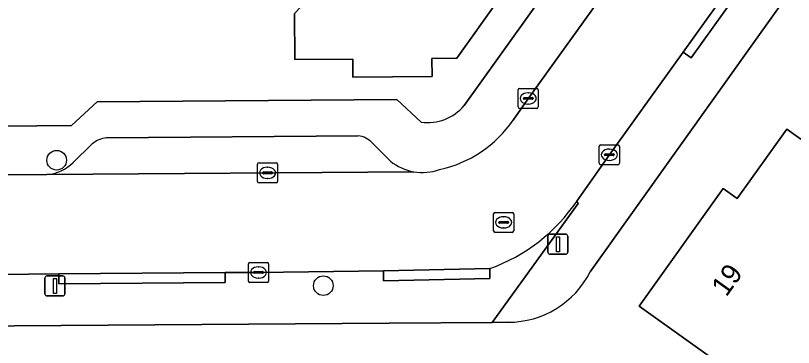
# Model space of a CAD drawing. Extents: x 157320 to 158835, y 386650 to 388491.
# Drawn here: x 158002.4 to 158041.14, y 387480.25 to 387496.8 of the extents above; entities that cross this region are included whole.
import ezdxf

# ---------------------------------------------------------------- set-up
doc = ezdxf.new("R2010")
doc.units = 0
for name, color, linetype in [('IMGEO_Boom', 7, 'Continuous'), ('IMGEO_Erf', 7, 'Continuous'), ('IMGEO_Kolk', 7, 'Continuous'), ('IMGEO_Lichtmast', 7, 'Continuous'), ('IMGEO_Pand', 7, 'Continuous'), ('IMGEO_Pand_nummerreeks', 7, 'Continuous'), ('IMGEO_Parkeervlak_open', 7, 'Continuous'), ('IMGEO_Rijbaan_lokaal_open', 7, 'Continuous'), ('IMGEO_Rioolput', 7, 'Continuous'), ('IMGEO_Voetpad_open', 7, 'Continuous')]:
    doc.layers.add(name, color=color, linetype=linetype)

msp = doc.modelspace()

# ---------------------------------------------------------------- linework, layer by layer
at = {"layer": 'IMGEO_Boom'}
for centre in [(158004.451, 387489.583), (158017.731, 387483.327)]:
    msp.add_circle(centre, 0.489, dxfattribs=at)
at = {"layer": 'IMGEO_Erf'}
for points in [[(158026.935, 387481.506), (158026.142, 387481.499), (158021.016, 387481.457), (158000, 387481.305), (157990.079, 387481.233), (157962.562, 387496.218), (157955.633, 387500), (157931.114, 387513.382), (157930.704, 387563.922)], [(157984.773, 387448.624), (158000.309, 387438.514), (158015.744, 387428.46), (158015.844, 387428.477), (158056.851, 387485.731), (158066.932, 387500.229), (158075.492, 387513.532), (158077.099, 387516.491), (158077.515, 387517.338), (158067.812, 387529.383), (158041.348, 387529.418), (158041.637, 387500), (158041.647, 387498.942), (158031.019, 387484.023)], [(158024.738, 387492.305), (158030.234, 387500), (158031.124, 387501.246)], [(158026.573, 387497.764), (158024.376, 387494.666), (158023.141, 387494.655), (158023.147, 387493.759), (158019.207, 387493.726), (158019.197, 387494.626), (158016.314, 387494.606), (158016.296, 387496.892)], [(157996.421, 387491.235), (158000, 387491.267), (158005.193, 387491.314), (158006.465, 387492.499), (158021.396, 387492.61), (158022.597, 387491.479)]]:
    msp.add_lwpolyline(points, dxfattribs=at)
msp.add_lwpolyline([(158040.81, 387491.131), (158041.502, 387490.636), (158043.538, 387493.483), (158047.594, 387490.575), (158052.264, 387487.227), (158047.608, 387480.682), (158045.9, 387481.886), (158041.932, 387476.257), (158037.534, 387479.397), (158033.464, 387482.303), (158037.646, 387488.168), (158038.337, 387487.673)], close=True, dxfattribs=at)
for centre, radius, start, end in [((158022.917, 387493.837), 2.38, 262.2687, 319.9246), ((158026.938, 387486.073), 4.567, 269.9625, 333.3292)]:
    msp.add_arc(centre, radius, start, end, dxfattribs=at)
at = {"layer": 'IMGEO_Kolk'}
for p, q in [((158027.51, 387493.164), (158028.362, 387493.164)), ((158027.435, 387492.238), (158027.435, 387493.09)), ((158027.923, 387492.944), (158027.948, 387492.944)), ((158028.436, 387493.09), (158028.436, 387492.238)), ((158027.694, 387492.658), (158027.694, 387492.67)), ((158028.132, 387492.621), (158027.734, 387492.621)), ((158027.737, 387492.707), (158028.135, 387492.707)), ((158027.946, 387492.384), (158027.921, 387492.384)), ((158028.178, 387492.67), (158028.178, 387492.658)), ((158028.362, 387492.164), (158027.51, 387492.164)), ((158031.474, 387489.43), (158031.474, 387490.282)), ((158031.549, 387490.356), (158032.401, 387490.356)), ((158031.962, 387490.136), (158031.987, 387490.136)), ((158032.475, 387490.282), (158032.475, 387489.43)), ((158031.733, 387489.85), (158031.733, 387489.862)), ((158032.171, 387489.813), (158031.773, 387489.813)), ((158031.776, 387489.899), (158032.174, 387489.899)), ((158032.217, 387489.862), (158032.217, 387489.85)), ((158014.452, 387488.528), (158014.452, 387489.38)), ((158014.527, 387489.454), (158015.379, 387489.454)), ((158015.453, 387489.38), (158015.453, 387488.528)), ((158032.401, 387489.356), (158031.549, 387489.356)), ((158031.985, 387489.576), (158031.96, 387489.576)), ((158014.711, 387488.948), (158014.711, 387488.96)), ((158015.149, 387488.911), (158014.751, 387488.911)), ((158014.754, 387488.997), (158015.152, 387488.997)), ((158014.94, 387489.234), (158014.965, 387489.234)), ((158015.195, 387488.96), (158015.195, 387488.948)), ((158014.963, 387488.674), (158014.938, 387488.674)), ((158015.379, 387488.454), (158014.527, 387488.454)), ((158014.001, 387483.561), (158014.001, 387484.413)), ((158014.076, 387484.487), (158014.928, 387484.487)), ((158014.489, 387484.267), (158014.514, 387484.267)), ((158015.002, 387484.413), (158015.002, 387483.561)), ((158014.26, 387483.981), (158014.26, 387483.993)), ((158014.698, 387483.944), (158014.3, 387483.944)), ((158014.303, 387484.03), (158014.701, 387484.03)), ((158014.744, 387483.993), (158014.744, 387483.981)), ((158014.928, 387483.487), (158014.076, 387483.487)), ((158014.512, 387483.707), (158014.487, 387483.707))]:
    msp.add_line(p, q, dxfattribs=at)
for points in [[(158027.51, 387493.164), (158028.362, 387493.164)], [(158027.435, 387492.238), (158027.435, 387493.09)], [(158028.436, 387493.09), (158028.436, 387492.238)], [(158028.362, 387492.164), (158027.51, 387492.164)], [(158031.474, 387489.43), (158031.474, 387490.282)], [(158031.549, 387490.356), (158032.401, 387490.356)], [(158032.475, 387490.282), (158032.475, 387489.43)], [(158014.452, 387488.528), (158014.452, 387489.38)], [(158014.527, 387489.454), (158015.379, 387489.454)], [(158015.453, 387489.38), (158015.453, 387488.528)], [(158032.401, 387489.356), (158031.549, 387489.356)], [(158015.379, 387488.454), (158014.527, 387488.454)], [(158014.001, 387483.561), (158014.001, 387484.413)], [(158014.076, 387484.487), (158014.928, 387484.487)], [(158015.002, 387484.413), (158015.002, 387483.561)], [(158014.928, 387483.487), (158014.076, 387483.487)]]:
    msp.add_lwpolyline(points, dxfattribs=at)
for centre, radius, start, end in [((158027.512, 387493.088), 0.0765, 91.552, 178.448), ((158027.512, 387493.088), 0.0765, 91.552, 178.448), ((158028.36, 387493.088), 0.0765, 1.552, 88.448), ((158028.36, 387493.088), 0.0765, 1.552, 88.448), ((158027.734, 387492.667), 0.0403, 85.8775, 175.7526), ((158027.731, 387492.657), 0.0366, 178.938, 274.7102), ((158028.135, 387492.664), 0.043, 264.8664, 352.4533), ((158028.139, 387492.669), 0.0386, 1.7309, 96.639), ((158027.512, 387492.24), 0.0765, 181.552, 268.448), ((158027.512, 387492.24), 0.0765, 181.552, 268.448), ((158028.36, 387492.24), 0.0765, 271.552, 358.448), ((158028.36, 387492.24), 0.0765, 271.552, 358.448), ((158031.551, 387490.28), 0.0765, 91.552, 178.448), ((158031.551, 387490.28), 0.0765, 91.552, 178.448), ((158032.399, 387490.28), 0.0765, 1.552, 88.448), ((158032.399, 387490.28), 0.0765, 1.552, 88.448), ((158031.773, 387489.859), 0.0403, 85.8775, 175.7526), ((158031.77, 387489.849), 0.0366, 178.938, 274.7102), ((158032.174, 387489.856), 0.043, 264.8664, 352.4533), ((158032.178, 387489.861), 0.0386, 1.7309, 96.639), ((158014.529, 387489.378), 0.0765, 91.552, 178.448), ((158014.529, 387489.378), 0.0765, 91.552, 178.448), ((158015.377, 387489.378), 0.0765, 1.552, 88.448), ((158015.377, 387489.378), 0.0765, 1.552, 88.448), ((158031.551, 387489.432), 0.0765, 181.552, 268.448), ((158031.551, 387489.432), 0.0765, 181.552, 268.448), ((158032.399, 387489.432), 0.0765, 271.552, 358.448), ((158032.399, 387489.432), 0.0765, 271.552, 358.448), ((158014.751, 387488.957), 0.0403, 85.8775, 175.7526), ((158014.748, 387488.947), 0.0366, 178.938, 274.7102), ((158015.152, 387488.954), 0.043, 264.8664, 352.4533), ((158015.156, 387488.959), 0.0386, 1.7309, 96.639), ((158014.529, 387488.53), 0.0765, 181.552, 268.448), ((158014.529, 387488.53), 0.0765, 181.552, 268.448), ((158015.377, 387488.53), 0.0765, 271.552, 358.448), ((158015.377, 387488.53), 0.0765, 271.552, 358.448), ((158014.078, 387484.411), 0.0765, 91.552, 178.448), ((158014.078, 387484.411), 0.0765, 91.552, 178.448), ((158014.926, 387484.411), 0.0765, 1.552, 88.448), ((158014.926, 387484.411), 0.0765, 1.552, 88.448), ((158014.3, 387483.99), 0.0403, 85.8775, 175.7526), ((158014.297, 387483.98), 0.0366, 178.938, 274.7102), ((158014.701, 387483.987), 0.043, 264.8664, 352.4533), ((158014.705, 387483.992), 0.0386, 1.7309, 96.639), ((158014.078, 387483.563), 0.0765, 181.552, 268.448), ((158014.078, 387483.563), 0.0765, 181.552, 268.448), ((158014.926, 387483.563), 0.0765, 271.552, 358.448), ((158014.926, 387483.563), 0.0765, 271.552, 358.448)]:
    msp.add_arc(centre, radius, start, end, dxfattribs=at)
for centre, major_axis, ratio, start_param, end_param in [((158027.922, 387492.664), (-0.387, 0.002), 0.722429, 4.712389, 7.853982), ((158027.947, 387492.664), (-0.39, 0.002), 0.717154, 1.570796, 4.712389), ((158031.961, 387489.856), (-0.387, 0.002), 0.722429, 4.712389, 7.853982), ((158031.986, 387489.856), (-0.39, 0.002), 0.717154, 1.570796, 4.712389), ((158014.939, 387488.954), (-0.387, 0.002), 0.722429, 4.712389, 7.853982), ((158014.964, 387488.954), (-0.39, 0.002), 0.717154, 1.570796, 4.712389), ((158014.488, 387483.987), (-0.387, 0.002), 0.722429, 4.712389, 7.853982), ((158014.513, 387483.987), (-0.39, 0.002), 0.717154, 1.570796, 4.712389)]:
    msp.add_ellipse(centre, major_axis=major_axis, ratio=ratio, start_param=start_param, end_param=end_param, dxfattribs=at)
at = {"layer": 'IMGEO_Lichtmast'}
for p, q in [((158028.915, 387484.996), (158028.915, 387485.796)), ((158028.915, 387485.796), (158028.915, 387484.996)), ((158029.015, 387485.896), (158029.805, 387485.896)), ((158029.805, 387485.896), (158029.015, 387485.896)), ((158029.905, 387485.796), (158029.905, 387484.996)), ((158029.905, 387484.996), (158029.905, 387485.796)), ((158029.805, 387484.896), (158029.015, 387484.896)), ((158029.015, 387484.896), (158029.805, 387484.896)), ((158003.868, 387482.918), (158003.868, 387483.718)), ((158003.868, 387483.718), (158003.868, 387482.918)), ((158003.968, 387483.818), (158004.758, 387483.818)), ((158004.758, 387483.818), (158003.968, 387483.818)), ((158004.858, 387483.718), (158004.858, 387482.918)), ((158004.858, 387482.918), (158004.858, 387483.718)), ((158004.758, 387482.818), (158003.968, 387482.818)), ((158003.968, 387482.818), (158004.758, 387482.818))]:
    msp.add_line(p, q, dxfattribs=at)
for points in [[(158029.335, 387485.771), (158029.485, 387485.771), (158029.485, 387485.021), (158029.335, 387485.021), (158029.335, 387485.771)], [(158004.288, 387483.693), (158004.438, 387483.693), (158004.438, 387482.943), (158004.288, 387482.943), (158004.288, 387483.693)]]:
    msp.add_lwpolyline(points, dxfattribs=at)
for centre, start, end in [((158029.015, 387485.796), 90, 180), ((158029.015, 387485.796), 90, 180), ((158029.805, 387485.796), 0, 90), ((158029.805, 387485.796), 360, 90), ((158029.015, 387484.996), 180, 270), ((158029.015, 387484.996), 180, 270), ((158029.805, 387484.996), 270, 0), ((158029.805, 387484.996), 270, 0), ((158003.968, 387483.718), 90, 180), ((158003.968, 387483.718), 90, 180), ((158004.758, 387483.718), 0, 90), ((158004.758, 387483.718), 360, 90), ((158003.968, 387482.918), 180, 270), ((158003.968, 387482.918), 180, 270), ((158004.758, 387482.918), 270, 0), ((158004.758, 387482.918), 270, 0)]:
    msp.add_arc(centre, 0.1, start, end, dxfattribs=at)
at = {"layer": 'IMGEO_Pand'}
for points in [[(158003.581, 387506.191), (158003.622, 387500.723), (158010.467, 387500.777), (158010.463, 387501.346), (158016.261, 387501.392), (158018.733, 387501.412), (158018.741, 387500), (158018.752, 387498.006), (158017.322, 387497.998), (158016.296, 387496.892), (158016.314, 387494.606), (158019.197, 387494.626), (158019.207, 387493.726), (158023.147, 387493.759), (158023.141, 387494.655), (158024.376, 387494.666), (158026.573, 387497.764), (158026.555, 387500), (158026.541, 387501.684), (158026.529, 387503.179), (158026.961, 387503.183), (158026.926, 387506.379)], [(158047.594, 387490.575), (158043.538, 387493.483), (158041.502, 387490.636), (158040.81, 387491.131), (158038.337, 387487.673), (158037.646, 387488.168), (158033.464, 387482.303), (158037.534, 387479.397), (158041.932, 387476.257), (158045.9, 387481.886), (158047.608, 387480.682), (158052.264, 387487.227)]]:
    msp.add_lwpolyline(points, close=True, dxfattribs=at)
at = {"layer": 'IMGEO_Parkeervlak_open'}
for points in [[(158019.47, 387490.802), (158006.935, 387490.694)], [(158021.069, 387489.53), (158020.163, 387490.455)], [(158006.226, 387490.395), (158005.275, 387489.477)], [(158003.955, 387488.879), (158022.23, 387489.01)]]:
    msp.add_lwpolyline(points, dxfattribs=at)
for centre, radius, start, end in [((158019.325, 387489.647), 1.164, 43.9523, 82.8515), ((158007.006, 387489.536), 1.16, 93.4978, 132.2345), ((158003.886, 387490.788), 1.91, 272.0795, 316.6644), ((158022.668, 387491.544), 2.572, 231.552, 260.1937)]:
    msp.add_arc(centre, radius, start, end, dxfattribs=at)
at = {"layer": 'IMGEO_Rijbaan_lokaal_open'}
for points in [[(158033.194, 387500), (158033.123, 387499.896), (158031.663, 387497.86), (158027.907, 387492.622), (158027.185, 387491.586)], [(158030.363, 387487.549), (158031.958, 387489.835), (158035.649, 387494.972), (158037.84, 387498.045), (158038.625, 387499.689), (158038.662, 387500)], [(158022.23, 387489.01), (158003.955, 387488.879), (158000, 387488.848), (157996.385, 387488.819), (157995.182, 387488.82), (157994.917, 387488.834), (157994.654, 387488.852)], [(157994.789, 387483.836), (157995.251, 387483.844), (157999.028, 387483.868), (158000, 387483.877), (158004.554, 387483.917), (158012.839, 387483.99), (158014.497, 387483.988), (158020.721, 387484.061), (158026.018, 387484.178)]]:
    msp.add_lwpolyline(points, dxfattribs=at)
for centre, radius, start, end in [((158022.254, 387494.95), 5.969, 282.2652, 325.6977), ((158022.67, 387491.551), 2.579, 260.1763, 289.2923), ((158022.966, 387492.598), 8.956, 289.9251, 325.686)]:
    msp.add_arc(centre, radius, start, end, dxfattribs=at)
at = {"layer": 'IMGEO_Rioolput'}
for p, q in [((158026.284, 387486.984), (158027.136, 387486.984)), ((158026.209, 387486.058), (158026.209, 387486.91)), ((158026.697, 387486.764), (158026.722, 387486.764)), ((158027.21, 387486.91), (158027.21, 387486.058)), ((158026.468, 387486.478), (158026.468, 387486.49)), ((158026.906, 387486.441), (158026.508, 387486.441)), ((158026.511, 387486.527), (158026.909, 387486.527)), ((158026.72, 387486.204), (158026.695, 387486.204)), ((158026.952, 387486.49), (158026.952, 387486.478)), ((158027.136, 387485.984), (158026.284, 387485.984))]:
    msp.add_line(p, q, dxfattribs=at)
for points in [[(158026.284, 387486.984), (158027.136, 387486.984)], [(158026.209, 387486.058), (158026.209, 387486.91)], [(158027.21, 387486.91), (158027.21, 387486.058)], [(158027.136, 387485.984), (158026.284, 387485.984)]]:
    msp.add_lwpolyline(points, dxfattribs=at)
for centre, radius, start, end in [((158026.286, 387486.908), 0.0765, 91.552, 178.448), ((158026.286, 387486.908), 0.0765, 91.552, 178.448), ((158027.134, 387486.908), 0.0765, 1.552, 88.448), ((158027.134, 387486.908), 0.0765, 1.552, 88.448), ((158026.508, 387486.487), 0.0403, 85.8775, 175.7526), ((158026.505, 387486.477), 0.0366, 178.938, 274.7102), ((158026.909, 387486.484), 0.043, 264.8664, 352.4533), ((158026.913, 387486.489), 0.0386, 1.7309, 96.639), ((158026.286, 387486.06), 0.0765, 181.552, 268.448), ((158026.286, 387486.06), 0.0765, 181.552, 268.448), ((158027.134, 387486.06), 0.0765, 271.552, 358.448), ((158027.134, 387486.06), 0.0765, 271.552, 358.448)]:
    msp.add_arc(centre, radius, start, end, dxfattribs=at)
for centre, major_axis, ratio, start_param, end_param in [((158026.696, 387486.484), (-0.387, 0.002), 0.722429, 4.712389, 7.853982), ((158026.721, 387486.484), (-0.39, 0.002), 0.717154, 1.570796, 4.712389)]:
    msp.add_ellipse(centre, major_axis=major_axis, ratio=ratio, start_param=start_param, end_param=end_param, dxfattribs=at)
at = {"layer": 'IMGEO_Voetpad_open'}
for points in [[(158031.019, 387484.023), (158041.647, 387498.942), (158041.637, 387500), (158041.348, 387529.418), (158041.348, 387532.412), (158040.869, 387594.697)], [(157933.051, 387590.471), (157933.016, 387592.871), (157929.973, 387592.849), (157930.223, 387563.93), (157930.704, 387563.922), (157931.114, 387513.382), (157955.633, 387500), (157962.562, 387496.218), (157990.079, 387481.233), (158000, 387481.305), (158021.016, 387481.457), (158026.142, 387481.499), (158030.416, 387487.431), (158030.363, 387487.549)], [(158038.777, 387531.463), (158038.785, 387528.217), (158039.284, 387528.225), (158039.349, 387524.456), (158038.85, 387524.448), (158038.918, 387516.931), (158039.417, 387516.934), (158039.465, 387509.383), (158038.966, 387509.38), (158038.969, 387505.663), (158039.411, 387505.638), (158039.14, 387500), (158039.124, 387499.661), (158038.625, 387499.689), (158037.84, 387498.045), (158038.247, 387497.755), (158036.056, 387494.682), (158035.649, 387494.972), (158031.958, 387489.835), (158030.363, 387487.549), (158030.416, 387487.431), (158026.142, 387481.499), (158026.935, 387481.506)], [(158031.124, 387501.246), (158030.234, 387500), (158024.738, 387492.305)], [(158027.185, 387491.586), (158027.907, 387492.622), (158031.663, 387497.86)], [(158022.597, 387491.479), (158021.396, 387492.61), (158006.465, 387492.499), (158005.193, 387491.314), (158000, 387491.267), (157996.421, 387491.235)], [(158006.935, 387490.694), (158019.47, 387490.802)], [(158020.163, 387490.455), (158021.069, 387489.53)], [(158005.275, 387489.477), (158006.226, 387490.395)], [(158000, 387488.848), (158003.955, 387488.879)], [(158026.018, 387484.178), (158026.029, 387483.679), (158020.732, 387483.562), (158020.721, 387484.061), (158014.497, 387483.988), (158012.839, 387483.99), (158012.843, 387483.491), (158004.558, 387483.418), (158004.554, 387483.917), (158000, 387483.877), (157999.028, 387483.868), (157999.031, 387483.369), (157995.254, 387483.345), (157995.251, 387483.844), (157994.789, 387483.836)]]:
    msp.add_lwpolyline(points, dxfattribs=at)
for points in [[(158037.84, 387498.045), (158035.649, 387494.972), (158036.056, 387494.682), (158038.247, 387497.755)], [(158012.839, 387483.99), (158004.554, 387483.917), (158004.558, 387483.418), (158012.843, 387483.491)], [(158026.018, 387484.178), (158020.721, 387484.061), (158020.732, 387483.562), (158026.029, 387483.679)]]:
    msp.add_lwpolyline(points, close=True, dxfattribs=at)
for centre, radius, start, end in [((158022.917, 387493.837), 2.38, 262.2687, 319.9246), ((158022.254, 387494.95), 5.969, 282.2652, 325.6977), ((158019.325, 387489.647), 1.164, 43.9523, 82.8515), ((158007.006, 387489.536), 1.16, 93.4978, 132.2345), ((158003.886, 387490.788), 1.91, 272.0795, 316.6644), ((158022.668, 387491.544), 2.572, 231.552, 260.1937), ((158022.67, 387491.551), 2.579, 260.1763, 289.2923), ((158022.966, 387492.598), 8.956, 289.9251, 325.686), ((158026.938, 387486.073), 4.567, 269.9625, 333.3292)]:
    msp.add_arc(centre, radius, start, end, dxfattribs=at)

# ---------------------------------------------------------------- texts
at = {"layer": 'IMGEO_Pand_nummerreeks'}
msp.add_text('19', height=1, rotation=54.5095, dxfattribs=at).set_placement((158037.799, 387482.732))

doc.saveas('drawing.dxf')
